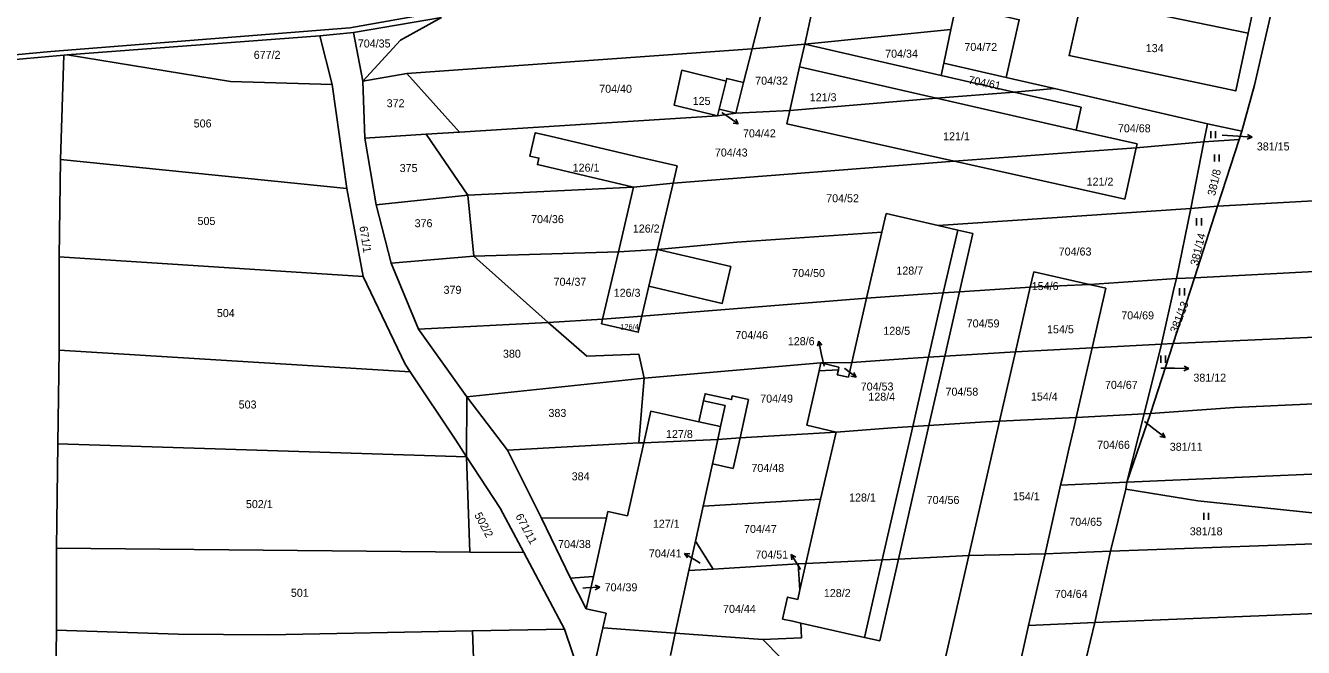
# Model space of a CAD drawing. Extents: x -7483133 to -743169, y -11317770 to -1127091.
# Drawn here: x -746401 to -746129.6, y -1132458.3 to -1132326.3 of the extents above; entities that cross this region are included whole.
import ezdxf

# ---------------------------------------------------------------- set-up
doc = ezdxf.new("R2010")
doc.units = 0
for name, color, linetype in [('Hranice parcel', 7, 'Continuous'), ('Parcelní čísla', 7, 'Continuous'), ('Pop  PČ popisy', 7, 'Continuous'), ('Vnitřní kresba', 7, 'Continuous'), ('Značky kultur', 7, 'Continuous')]:
    doc.layers.add(name, color=color, linetype=linetype)

msp = doc.modelspace()

# ---------------------------------------------------------------- linework, layer by layer
at = {"layer": 'Hranice parcel'}
for p, q in [((-746129.73, -1132294.57), (-746140.02, -1132338.95)), ((-746243.49, -1132318.9), (-746246.67, -1132331.25)), ((-746204.45, -1132327.15), (-746203.36, -1132322.01)), ((-746312.67, -1132324.59), (-746331.35, -1132327.82)), ((-746338.47, -1132328.52), (-746392.12, -1132332.53)), ((-746331.35, -1132327.82), (-746338.47, -1132328.52)), ((-746338.47, -1132328.52), (-746335.9, -1132338.8)), ((-746329.35, -1132338.1), (-746331.35, -1132327.82)), ((-746235.51, -1132330.26), (-746204.45, -1132327.15)), ((-746205.97, -1132334.3), (-746204.45, -1132327.15)), ((-746320.03, -1132336.5), (-746246.67, -1132331.25)), ((-746246.67, -1132331.25), (-746248.52, -1132338.41)), ((-746235.51, -1132330.26), (-746246.67, -1132331.25)), ((-746206.52, -1132336.88), (-746235.51, -1132330.26)), ((-746392.82, -1132332.59), (-746411.01, -1132334.18)), ((-746393.53, -1132354.71), (-746392.82, -1132332.59)), ((-746392.12, -1132332.53), (-746392.82, -1132332.59)), ((-746206.52, -1132336.88), (-746205.97, -1132334.3)), ((-746192.75, -1132337.33), (-746205.97, -1132334.3)), ((-746329.35, -1132338.1), (-746320.03, -1132336.5)), ((-746308.82, -1132348.93), (-746320.03, -1132336.5)), ((-746191, -1132340.44), (-746206.52, -1132336.88)), ((-746192.75, -1132337.33), (-746182.47, -1132339.69)), ((-746335.9, -1132338.8), (-746332.76, -1132360.93)), ((-746328.92, -1132350.23), (-746329.35, -1132338.1)), ((-746250.11, -1132344.94), (-746248.52, -1132338.41)), ((-746191, -1132340.44), (-746182.47, -1132339.69)), ((-746182.47, -1132339.69), (-746149.96, -1132347.15)), ((-746140.02, -1132338.95), (-746142.7, -1132348.76)), ((-746308.82, -1132348.93), (-746254, -1132345.44)), ((-746254, -1132345.44), (-746250.11, -1132344.94)), ((-746250.11, -1132344.94), (-746238.64, -1132344.33)), ((-746149.96, -1132347.15), (-746150.75, -1132351.01)), ((-746149.96, -1132347.15), (-746142.7, -1132348.76)), ((-746328.92, -1132350.23), (-746315.89, -1132349.36)), ((-746326.5, -1132364.37), (-746328.92, -1132350.23)), ((-746315.89, -1132349.36), (-746308.82, -1132348.93)), ((-746307.02, -1132362.33), (-746315.89, -1132349.36)), ((-746150.75, -1132351.01), (-746165.1, -1132352.25)), ((-746150.75, -1132351.01), (-746153.53, -1132365.15)), ((-746143.26, -1132350.49), (-746150.75, -1132351.01)), ((-746147.85, -1132364.62), (-746143.26, -1132350.49)), ((-746142.7, -1132348.76), (-746143.26, -1132350.49)), ((-746167.52, -1132363.16), (-746165.1, -1132352.25)), ((-746165.1, -1132352.25), (-746164.91, -1132351.41)), ((-746393.81, -1132375.41), (-746393.53, -1132354.71)), ((-746332.76, -1132360.93), (-746393.53, -1132354.71)), ((-746263.46, -1132359.74), (-746203.77, -1132355.1)), ((-746332.76, -1132360.93), (-746329.31, -1132379.55)), ((-746271.87, -1132360.61), (-746307.02, -1132362.33)), ((-746271.87, -1132360.61), (-746275.09, -1132374.32)), ((-746271.87, -1132360.61), (-746263.46, -1132359.74)), ((-746266.76, -1132373.85), (-746263.46, -1132359.74)), ((-746326.5, -1132364.37), (-746307.02, -1132362.33)), ((-746323.35, -1132376.78), (-746326.5, -1132364.37)), ((-746305.8, -1132375.28), (-746307.02, -1132362.33)), ((-746153.53, -1132365.15), (-746147.85, -1132364.62)), ((-746147.85, -1132364.62), (-746152.75, -1132379.87)), ((-746218.25, -1132366.23), (-746219.16, -1132370.19)), ((-746207.14, -1132368.77), (-746218.25, -1132366.23)), ((-746207.14, -1132368.77), (-746153.53, -1132365.15)), ((-746153.53, -1132365.15), (-746156.53, -1132380)), ((-746219.16, -1132370.19), (-746222.36, -1132384.18)), ((-746202.64, -1132382.82), (-746199.81, -1132370.45)), ((-746329.31, -1132379.55), (-746393.81, -1132375.41)), ((-746393.81, -1132395.25), (-746393.81, -1132375.41)), ((-746323.35, -1132376.78), (-746305.8, -1132375.28)), ((-746305.8, -1132375.28), (-746275.09, -1132374.32)), ((-746290.02, -1132389.31), (-746305.8, -1132375.28)), ((-746275.09, -1132374.32), (-746278.43, -1132388.67)), ((-746275.09, -1132374.32), (-746266.76, -1132373.85)), ((-746317.5, -1132390.77), (-746323.35, -1132376.78)), ((-746186.88, -1132378.59), (-746187.63, -1132381.87)), ((-746175.05, -1132381.3), (-746186.88, -1132378.59)), ((-746175.05, -1132381.3), (-746156.53, -1132380)), ((-746157.28, -1132393.82), (-746152.75, -1132379.87)), ((-746152.75, -1132379.87), (-746156.53, -1132380)), ((-746205.77, -1132396.49), (-746202.64, -1132382.82)), ((-746187.63, -1132381.87), (-746202.64, -1132382.82)), ((-746187.63, -1132381.87), (-746190.78, -1132395.6)), ((-746187.63, -1132381.87), (-746175.05, -1132381.3)), ((-746171.59, -1132382.09), (-746175.05, -1132381.3)), ((-746174.48, -1132394.69), (-746171.59, -1132382.09)), ((-746222.36, -1132384.18), (-746270.08, -1132388)), ((-746222.36, -1132384.18), (-746225.48, -1132397.85)), ((-746290.02, -1132389.31), (-746278.43, -1132388.67)), ((-746278.43, -1132388.67), (-746278.67, -1132389.63)), ((-746278.43, -1132388.67), (-746270.08, -1132388)), ((-746317.5, -1132390.77), (-746290.02, -1132389.31)), ((-746307.24, -1132405.12), (-746317.5, -1132390.77)), ((-746159.75, -1132393.94), (-746174.48, -1132394.69)), ((-746159.75, -1132393.94), (-746163.39, -1132408.75)), ((-746162.11, -1132408.69), (-746157.28, -1132393.82)), ((-746157.28, -1132393.82), (-746159.75, -1132393.94)), ((-746394.09, -1132415.09), (-746393.81, -1132395.25)), ((-746319.27, -1132399.8), (-746393.81, -1132395.25)), ((-746209.13, -1132411.18), (-746205.77, -1132396.49)), ((-746190.78, -1132395.6), (-746205.77, -1132396.49)), ((-746190.78, -1132395.6), (-746194.14, -1132410.27)), ((-746190.78, -1132395.6), (-746174.48, -1132394.69)), ((-746177.86, -1132409.48), (-746174.48, -1132394.69)), ((-746269.62, -1132401.17), (-746232.07, -1132397.92)), ((-746232.46, -1132399.59), (-746235.08, -1132411.17)), ((-746232.07, -1132397.92), (-746232.46, -1132399.59)), ((-746232.46, -1132399.59), (-746228.36, -1132399.38)), ((-746232.07, -1132397.92), (-746225.48, -1132397.85)), ((-746228.24, -1132398.8), (-746232.07, -1132397.92)), ((-746228.61, -1132400.43), (-746228.36, -1132399.38)), ((-746228.36, -1132399.38), (-746228.24, -1132398.8)), ((-746225.48, -1132397.85), (-746226.2, -1132400.98)), ((-746307.24, -1132405.12), (-746269.62, -1132401.17)), ((-746270.74, -1132414.92), (-746269.62, -1132401.17)), ((-746226.2, -1132400.98), (-746228.61, -1132400.43)), ((-746307.32, -1132417.87), (-746307.24, -1132405.12)), ((-746307.24, -1132405.12), (-746298.66, -1132416.47)), ((-746249.25, -1132413.82), (-746247.47, -1132405.68)), ((-746194.14, -1132410.27), (-746200.67, -1132438.78)), ((-746177.86, -1132409.48), (-746194.14, -1132410.27)), ((-746163.39, -1132408.75), (-746177.86, -1132409.48)), ((-746167.1, -1132423.2), (-746162.11, -1132408.69)), ((-746163.39, -1132408.75), (-746167.1, -1132423.2)), ((-746162.11, -1132408.69), (-746163.39, -1132408.75)), ((-746228.86, -1132412.6), (-746249.25, -1132413.82)), ((-746235.08, -1132411.17), (-746228.86, -1132412.6)), ((-746228.86, -1132412.6), (-746232.13, -1132426.83)), ((-746215.62, -1132439.55), (-746209.13, -1132411.18)), ((-746394.38, -1132437.22), (-746394.09, -1132415.09)), ((-746394.09, -1132415.09), (-746307.32, -1132417.87)), ((-746298.66, -1132416.47), (-746270.74, -1132414.92)), ((-746269.71, -1132414.92), (-746273.12, -1132430.35)), ((-746269.71, -1132414.92), (-746270.74, -1132414.92)), ((-746250.68, -1132420.32), (-746249.25, -1132413.82)), ((-746306.63, -1132438.08), (-746307.32, -1132417.87)), ((-746298.66, -1132416.47), (-746291.38, -1132430.89)), ((-746257.1, -1132428.36), (-746255.12, -1132419.34)), ((-746255.12, -1132419.34), (-746250.68, -1132420.32)), ((-746184.48, -1132438.45), (-746181.17, -1132423.88)), ((-746181.17, -1132423.88), (-746180.79, -1132422.22)), ((-746167.1, -1132423.2), (-746181.17, -1132423.88)), ((-746167.1, -1132423.2), (-746167.33, -1132424.75)), ((-746232.13, -1132426.83), (-746257.1, -1132428.36)), ((-746232.13, -1132426.83), (-746235.26, -1132440.49)), ((-746167.33, -1132424.75), (-746170.57, -1132437.88)), ((-746277.32, -1132429.43), (-746277.62, -1132430.78)), ((-746273.12, -1132430.35), (-746277.32, -1132429.43)), ((-746258.73, -1132435.79), (-746257.1, -1132428.36)), ((-746291.38, -1132430.89), (-746277.62, -1132430.78)), ((-746291.38, -1132430.89), (-746285.28, -1132443.62)), ((-746277.62, -1132430.78), (-746280.38, -1132443.23)), ((-746170.57, -1132437.88), (-746081.14, -1132434.64)), ((-746394.38, -1132454.63), (-746394.38, -1132437.22)), ((-746306.63, -1132438.08), (-746394.38, -1132437.22)), ((-746295.18, -1132438.19), (-746306.63, -1132438.08)), ((-746260.09, -1132442), (-746258.73, -1132435.79)), ((-746254.98, -1132441.69), (-746258.73, -1132435.79)), ((-746170.57, -1132437.88), (-746184.48, -1132438.45)), ((-746170.57, -1132437.88), (-746173.89, -1132453.04)), ((-746286.51, -1132454.45), (-746295.18, -1132438.19)), ((-746236.91, -1132440.59), (-746254.98, -1132441.69)), ((-746236.91, -1132440.59), (-746235.26, -1132440.49)), ((-746236.54, -1132446.07), (-746236.91, -1132440.59)), ((-746235.26, -1132440.49), (-746236.54, -1132446.07)), ((-746219.59, -1132456.9), (-746215.62, -1132439.55)), ((-746200.67, -1132438.78), (-746215.62, -1132439.55)), ((-746200.67, -1132438.78), (-746211.18, -1132484.59)), ((-746184.48, -1132438.45), (-746200.67, -1132438.78)), ((-746187.96, -1132453.69), (-746184.48, -1132438.45)), ((-746285.28, -1132443.62), (-746280.38, -1132443.23)), ((-746280.38, -1132443.23), (-746281.91, -1132450.11)), ((-746263.02, -1132455.29), (-746260.09, -1132442)), ((-746260.09, -1132442), (-746254.98, -1132441.69)), ((-746285.28, -1132443.62), (-746281.91, -1132450.11)), ((-746236.54, -1132446.07), (-746236.99, -1132448.11)), ((-746281.91, -1132450.11), (-746277.69, -1132451.04)), ((-746277.69, -1132451.04), (-746278.37, -1132454.12)), ((-746083.22, -1132449.3), (-746173.89, -1132453.04)), ((-746278.37, -1132454.12), (-746281.65, -1132468.73)), ((-746263.02, -1132455.29), (-746278.37, -1132454.12)), ((-746238.04, -1132452.77), (-746236.36, -1132453.14)), ((-746236.36, -1132453.14), (-746226.89, -1132455.27)), ((-746195.82, -1132488.1), (-746187.96, -1132453.69)), ((-746173.89, -1132453.04), (-746187.96, -1132453.69)), ((-746173.89, -1132453.04), (-746183.99, -1132495.14)), ((-746394.67, -1132474.61), (-746394.38, -1132454.63)), ((-746349.28, -1132455.63), (-746306.06, -1132454.82)), ((-746306.06, -1132454.82), (-746286.51, -1132454.45)), ((-746305.4, -1132474), (-746306.06, -1132454.82)), ((-746281.65, -1132468.73), (-746286.51, -1132454.45)), ((-746264.05, -1132460), (-746263.02, -1132455.29)), ((-746263.02, -1132455.29), (-746244.39, -1132456.6)), ((-746234.32, -1132466.9), (-746244.39, -1132456.6))]:
    msp.add_line(p, q, dxfattribs=at)
for points in [[(-746235.51, -1132330.26), (-746233.35, -1132320.43), (-746234.16, -1132317.42)], [(-746176.65, -1132320.68), (-746179.36, -1132332.68), (-746143.97, -1132340.17), (-746141.34, -1132327.96), (-746140.26, -1132322.97), (-746162.74, -1132318.47), (-746162.95, -1132319.47), (-746171.73, -1132317.69), (-746172.66, -1132321.47), (-746176.65, -1132320.68)], [(-746203.36, -1132322.01), (-746189.95, -1132325.07), (-746192.75, -1132337.33)], [(-746312.67, -1132324.59), (-746321.38, -1132329.41), (-746329.35, -1132338.1)], [(-746238.64, -1132344.33), (-746236.59, -1132335.09), (-746235.51, -1132330.26)], [(-746335.9, -1132338.8), (-746357.42, -1132338.16), (-746392.12, -1132332.53)], [(-746248.52, -1132338.41), (-746252.07, -1132337.54), (-746252.22, -1132338.13), (-746261.58, -1132335.81), (-746263.26, -1132343.18), (-746254, -1132345.44)], [(-746238.64, -1132344.33), (-746207.53, -1132341.69), (-746191, -1132340.44)], [(-746164.91, -1132351.41), (-746177.89, -1132348.53), (-746176.81, -1132343.67), (-746191, -1132340.44)], [(-746254, -1132345.44), (-746253.67, -1132344.08), (-746250.11, -1132344.94)], [(-746238.64, -1132344.33), (-746239.28, -1132347.2), (-746203.77, -1132355.1)], [(-746263.46, -1132359.74), (-746262.61, -1132356.11), (-746270.39, -1132354.29), (-746290.8, -1132349.51), (-746292.74, -1132349.05), (-746293.9, -1132354.01), (-746291.96, -1132354.46), (-746292.28, -1132355.82), (-746271.87, -1132360.61)], [(-746203.77, -1132355.1), (-746178.95, -1132353.27), (-746165.1, -1132352.25)], [(-746203.77, -1132355.1), (-746180.51, -1132360.27), (-746167.52, -1132363.16)], [(-746147.85, -1132364.62), (-746096.79, -1132361.81), (-746048.74, -1132358.8)], [(-746219.16, -1132370.19), (-746249.96, -1132372.31), (-746266.76, -1132373.85)], [(-746199.81, -1132370.45), (-746203.03, -1132369.71), (-746207.14, -1132368.77)], [(-746270.08, -1132388), (-746268.59, -1132381.65), (-746253.04, -1132385.29), (-746251.21, -1132377.49), (-746266.76, -1132373.85)], [(-746152.75, -1132379.87), (-746113.78, -1132377.83), (-746055.32, -1132374.7)], [(-746329.31, -1132379.55), (-746320.33, -1132398.2), (-746319.27, -1132399.8)], [(-746156.53, -1132380), (-746157.1, -1132382.21), (-746159.75, -1132393.94)], [(-746222.36, -1132384.18), (-746210.47, -1132383.32), (-746206.08, -1132383.04), (-746202.64, -1132382.82)], [(-746278.67, -1132389.63), (-746270.88, -1132391.42), (-746270.08, -1132388)], [(-746269.62, -1132401.17), (-746270.76, -1132396.03), (-746281.75, -1132396.46), (-746290.02, -1132389.31)], [(-746060.62, -1132389.28), (-746101.87, -1132391.32), (-746157.28, -1132393.82)], [(-746225.48, -1132397.85), (-746213.58, -1132396.95), (-746209.21, -1132396.69), (-746205.77, -1132396.49)], [(-746319.27, -1132399.8), (-746309.63, -1132414.33), (-746307.32, -1132417.87)], [(-746247.47, -1132405.68), (-746250.89, -1132404.93), (-746251.06, -1132405.71), (-746256.67, -1132404.48), (-746256.99, -1132405.94), (-746257.98, -1132410.43), (-746268.22, -1132408.18), (-746269.71, -1132414.92)], [(-746065.82, -1132403.81), (-746144.23, -1132407.39), (-746162.11, -1132408.69)], [(-746194.14, -1132410.27), (-746197.15, -1132410.42), (-746209.13, -1132411.18)], [(-746180.79, -1132422.22), (-746179.4, -1132416.21), (-746178.39, -1132411.74), (-746177.86, -1132409.48)], [(-746209.13, -1132411.18), (-746212.58, -1132411.39), (-746216.94, -1132411.67), (-746228.86, -1132412.6)], [(-746249.25, -1132413.82), (-746253.98, -1132414.19), (-746269.71, -1132414.92)], [(-746295.18, -1132438.19), (-746300.21, -1132428.75), (-746307.32, -1132417.87)], [(-746167.1, -1132423.2), (-746121.36, -1132421.23), (-746071.19, -1132418.69)], [(-746081.14, -1132434.64), (-746152.06, -1132427.18), (-746167.33, -1132424.75)], [(-746215.62, -1132439.55), (-746219.07, -1132439.73), (-746223.39, -1132439.95), (-746235.26, -1132440.49)], [(-746236.99, -1132448.11), (-746239.16, -1132447.62), (-746240.2, -1132452.29), (-746238.04, -1132452.77)], [(-746244.39, -1132456.6), (-746236.2, -1132456.28), (-746236.36, -1132453.14)], [(-746394.38, -1132454.63), (-746368.55, -1132455.49), (-746349.28, -1132455.63)], [(-746226.89, -1132455.27), (-746222.84, -1132456.18), (-746219.59, -1132456.9)]]:
    msp.add_lwpolyline(points, dxfattribs=at)
at = {"layer": 'Pop  PČ popisy'}
for p, q in [((-746253.08, -1132344.75), (-746252.07, -1132345.47)), ((-746252.07, -1132345.47), (-746249.61, -1132347.19)), ((-746249.61, -1132347.19), (-746250.72, -1132347.03)), ((-746249.61, -1132347.19), (-746250.15, -1132346.21)), ((-746146.88, -1132349.58), (-746143.49, -1132349.8)), ((-746143.49, -1132349.8), (-746140.5, -1132350.01)), ((-746140.5, -1132350.01), (-746141.53, -1132350.44)), ((-746140.5, -1132350.01), (-746141.46, -1132349.44)), ((-746232.54, -1132393.3), (-746232.83, -1132394.39)), ((-746231.92, -1132396.24), (-746232.54, -1132393.3)), ((-746232.54, -1132393.3), (-746231.85, -1132394.18)), ((-746231.41, -1132398.59), (-746231.92, -1132396.24)), ((-746227.09, -1132399.07), (-746227.01, -1132399.13)), ((-746227.01, -1132399.13), (-746224.61, -1132400.94)), ((-746224.61, -1132400.94), (-746225.11, -1132399.93)), ((-746159.89, -1132399.02), (-746156.97, -1132399.05)), ((-746156.97, -1132399.05), (-746153.97, -1132399.1)), ((-746153.97, -1132399.1), (-746154.98, -1132399.59)), ((-746153.97, -1132399.1), (-746154.96, -1132398.58)), ((-746224.61, -1132400.94), (-746225.71, -1132400.73)), ((-746163.38, -1132410.34), (-746161.36, -1132411.9)), ((-746161.36, -1132411.9), (-746158.99, -1132413.75)), ((-746158.99, -1132413.75), (-746160.09, -1132413.53)), ((-746158.99, -1132413.75), (-746159.48, -1132412.74)), ((-746258.46, -1132439.96), (-746261.01, -1132438.37)), ((-746261.01, -1132438.37), (-746259.89, -1132438.48)), ((-746261.01, -1132438.37), (-746260.42, -1132439.32)), ((-746257.72, -1132440.42), (-746258.46, -1132439.96)), ((-746236.78, -1132441.15), (-746238.37, -1132438.6)), ((-746238.37, -1132438.6), (-746237.42, -1132439.19)), ((-746238.37, -1132438.6), (-746238.26, -1132439.72)), ((-746236.39, -1132441.77), (-746236.78, -1132441.15)), ((-746282.63, -1132445.72), (-746282, -1132445.69)), ((-746282, -1132445.69), (-746279, -1132445.53)), ((-746279, -1132445.53), (-746280.03, -1132445.08)), ((-746279, -1132445.53), (-746279.98, -1132446.08))]:
    msp.add_line(p, q, dxfattribs=at)
at = {"layer": 'Vnitřní kresba'}
for p, q in [((-746332.14, -1132326.83), (-746231.85, -1132308.88)), ((-746163.76, -1132323.31), (-746141.34, -1132327.96)), ((-746395.58, -1132331.79), (-746332.14, -1132326.83)), ((-746426.75, -1132334.69), (-746395.58, -1132331.79)), ((-746236.59, -1132335.09), (-746207.53, -1132341.69)), ((-746252.22, -1132338.13), (-746253.67, -1132344.08)), ((-746207.53, -1132341.69), (-746177.89, -1132348.53)), ((-746206.08, -1132383.04), (-746203.03, -1132369.71)), ((-746268.59, -1132381.65), (-746266.76, -1132373.85)), ((-746209.21, -1132396.69), (-746206.08, -1132383.04)), ((-746212.58, -1132411.39), (-746209.21, -1132396.69)), ((-746256.99, -1132405.94), (-746252.39, -1132406.95)), ((-746252.39, -1132406.95), (-746253.38, -1132411.44)), ((-746253.38, -1132411.44), (-746257.98, -1132410.43)), ((-746253.38, -1132411.44), (-746253.98, -1132414.19)), ((-746219.07, -1132439.73), (-746212.58, -1132411.39)), ((-746253.98, -1132414.19), (-746255.12, -1132419.34)), ((-746222.84, -1132456.18), (-746219.07, -1132439.73))]:
    msp.add_line(p, q, dxfattribs=at)
at = {"layer": 'Značky kultur'}
for p, q in [((-746149.3, -1132350.2), (-746149.3, -1132348.7)), ((-746148.3, -1132350.2), (-746148.3, -1132348.7)), ((-746148.49, -1132355.19), (-746148.49, -1132353.69)), ((-746147.49, -1132355.19), (-746147.49, -1132353.69)), ((-746152.28, -1132368.73), (-746152.28, -1132367.23)), ((-746151.28, -1132368.73), (-746151.28, -1132367.23)), ((-746155.89, -1132383.59), (-746155.89, -1132382.09)), ((-746154.89, -1132383.59), (-746154.89, -1132382.09)), ((-746159.91, -1132397.88), (-746159.91, -1132396.38)), ((-746158.91, -1132397.88), (-746158.91, -1132396.38)), ((-746150.78, -1132431.21), (-746150.78, -1132429.71)), ((-746149.78, -1132431.21), (-746149.78, -1132429.71))]:
    msp.add_line(p, q, dxfattribs=at)

# ---------------------------------------------------------------- texts
at = {"layer": 'Parcelní čísla'}
for s, height, p in [('704/35', 1.7, (-746330.42, -1132330.97)), ('677/2', 1.7, (-746352.52, -1132333.38)), ('704/34', 1.7, (-746218.43, -1132333.13)), ('704/72', 1.7, (-746201.6, -1132331.71)), ('134', 1.7, (-746163.09, -1132331.96)), ('704/32', 1.7, (-746246.03, -1132338.86)), ('704/40', 1.7, (-746279.15, -1132340.58)), ('372', 1.7, (-746324.29, -1132343.65)), ('125', 1.7, (-746259.3, -1132343.16)), ('121/3', 1.7, (-746234.45, -1132342.38)), ('506', 1.7, (-746365.27, -1132347.94)), ('704/42', 1.7, (-746248.62, -1132350.04)), ('704/68', 1.7, (-746169, -1132348.97)), ('121/1', 1.7, (-746206.12, -1132350.66)), ('381/15', 1.7, (-746139.5, -1132352.82)), ('704/43', 1.7, (-746254.59, -1132354.11)), ('375', 1.7, (-746321.53, -1132357.41)), ('126/1', 1.7, (-746284.79, -1132357.33)), ('121/2', 1.7, (-746175.65, -1132360.3)), ('704/52', 1.7, (-746230.95, -1132363.82)), ('505', 1.7, (-746364.46, -1132368.64)), ('376', 1.7, (-746318.35, -1132369.12)), ('704/36', 1.7, (-746293.62, -1132368.25)), ('126/2', 1.7, (-746272.02, -1132370.25)), ('704/63', 1.7, (-746181.57, -1132375.13)), ('704/50', 1.7, (-746238.16, -1132379.69)), ('128/7', 1.7, (-746216.05, -1132379.17)), ('704/37', 1.7, (-746288.84, -1132381.55)), ('154/6', 1.7, (-746187.3, -1132382.46)), ('379', 1.7, (-746312.21, -1132383.26)), ('126/3', 1.7, (-746276.08, -1132383.89)), ('504', 1.7, (-746360.35, -1132388.19)), ('704/59', 1.7, (-746201.11, -1132390.39)), ('704/69', 1.7, (-746168.28, -1132388.68)), ('126/4', 1.14, (-746274.68, -1132390.83)), ('704/46', 1.7, (-746250.24, -1132392.86)), ('128/5', 1.7, (-746218.82, -1132391.96)), ('154/5', 1.7, (-746184.05, -1132391.63)), ('128/6', 1.7, (-746239.1, -1132394.16)), ('380', 1.7, (-746299.59, -1132396.82)), ('704/53', 1.7, (-746223.62, -1132403.78)), ('704/67', 1.7, (-746171.75, -1132403.43)), ('381/12', 1.7, (-746152.97, -1132401.91)), ('704/49', 1.7, (-746244.96, -1132406.34)), ('128/4', 1.7, (-746222, -1132405.94)), ('704/58', 1.7, (-746205.61, -1132404.88)), ('154/4', 1.7, (-746187.47, -1132405.91)), ('503', 1.7, (-746355.72, -1132407.6)), ('383', 1.7, (-746289.93, -1132409.39)), ('127/8', 1.7, (-746264.97, -1132413.86)), ('704/66', 1.7, (-746173.41, -1132416.16)), ('381/11', 1.7, (-746157.99, -1132416.57)), ('384', 1.7, (-746285, -1132422.84)), ('704/48', 1.7, (-746246.83, -1132421.07)), ('502/1', 1.7, (-746354.18, -1132428.74)), ('128/1', 1.7, (-746226.09, -1132427.34)), ('704/56', 1.7, (-746209.61, -1132427.86)), ('154/1', 1.7, (-746191.29, -1132427.09)), ('127/1', 1.7, (-746267.76, -1132432.91)), ('704/47', 1.7, (-746248.4, -1132434.02)), ('704/65', 1.7, (-746179.32, -1132432.5)), ('381/18', 1.7, (-746153.73, -1132434.52)), ('704/38', 1.7, (-746287.89, -1132437.22)), ('704/41', 1.7, (-746268.61, -1132439.22)), ('704/51', 1.7, (-746245.99, -1132439.46)), ('501', 1.7, (-746344.63, -1132447.57)), ('704/39', 1.7, (-746278, -1132446.4)), ('128/2', 1.7, (-746231.45, -1132447.62)), ('704/64', 1.7, (-746182.4, -1132447.8)), ('704/44', 1.7, (-746252.85, -1132450.98))]:
    msp.add_text(s, height=height, dxfattribs=at).set_placement(p)
for s, rotation, p in [('704/61', 349, (-746200.87, -1132338.64)), ('381/8', 77, (-746148.37, -1132362.57)), ('671/1', 279, (-746330.09, -1132369.01)), ('381/14', 76, (-746152.03, -1132377.38)), ('381/13', 69, (-746156.43, -1132391.75)), ('502/2', 298, (-746305.74, -1132430.19)), ('671/11', 298, (-746297, -1132430.45))]:
    msp.add_text(s, height=1.7, rotation=rotation, dxfattribs=at).set_placement(p)

doc.saveas('drawing.dxf')
